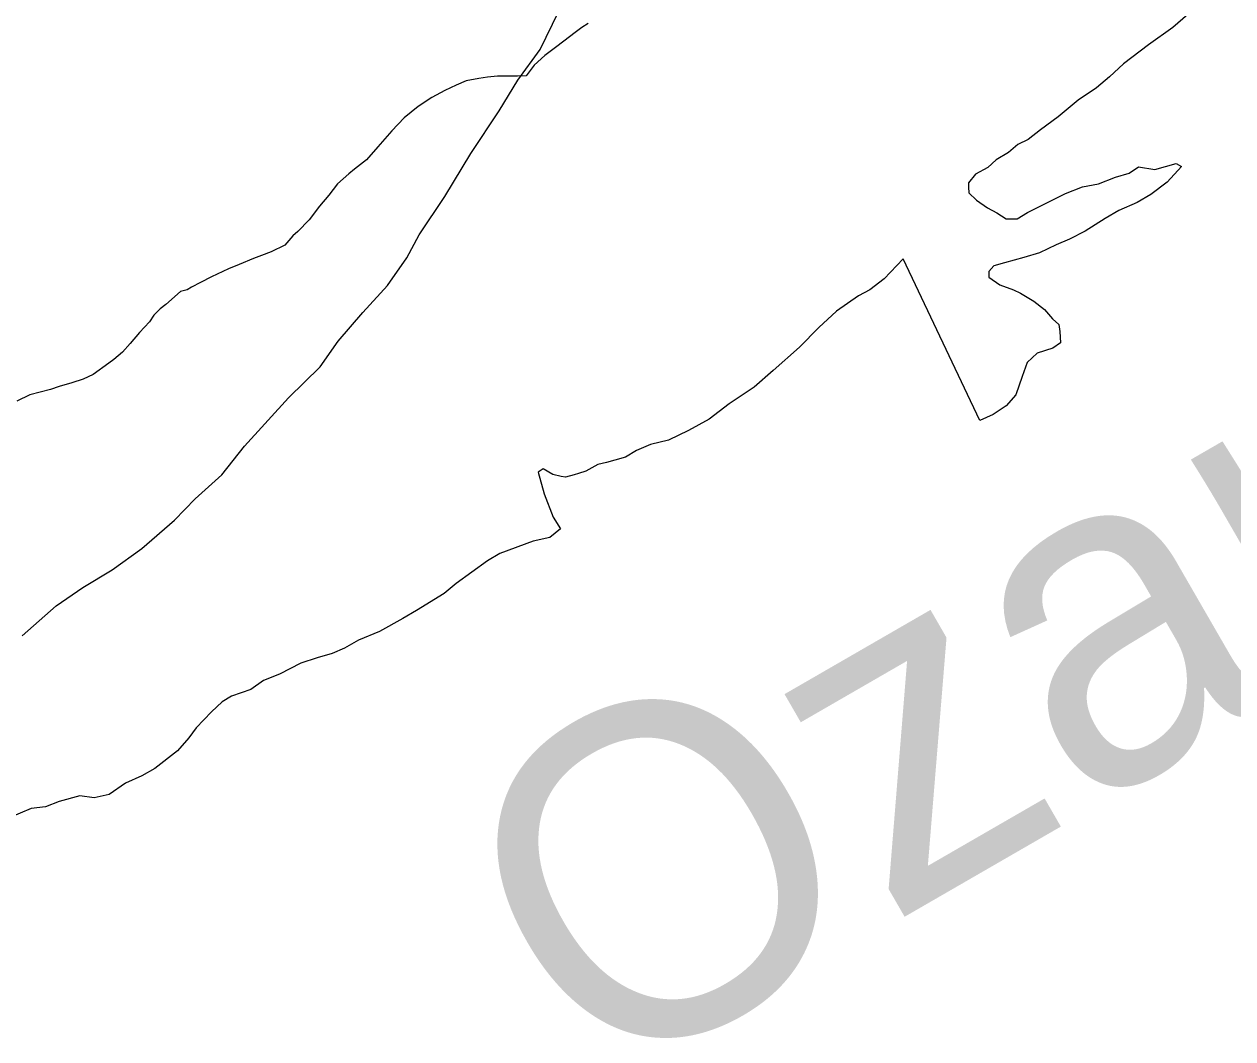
# Model space of a CAD drawing. Extents: x -939622 to -934245, y 1383184 to 1385301.
# Drawn here: x -936345.6 to -936339.79, y 1384568.8 to 1384573.68 of the extents above; entities that cross this region are included whole.
import ezdxf

# ---------------------------------------------------------------- set-up
doc = ezdxf.new("R2010")
doc.units = 0
doc.layers.add('Level 2', color=7, linetype='Continuous')
doc.layers.add('Level 9', color=7, linetype='Continuous')

msp = doc.modelspace()

# ---------------------------------------------------------------- linework, layer by layer
at = {"layer": 'Level 2'}
for points in [[(-936344.3291, 1384571.8814), (-936344.1772, 1384572.0294), (-936344.091, 1384572.153), (-936343.972, 1384572.2918), (-936343.8529, 1384572.4216), (-936343.7608, 1384572.5542), (-936343.7015, 1384572.6656), (-936343.5767, 1384572.8495), (-936343.4521, 1384573.0573), (-936343.3155, 1384573.2622), (-936343.2264, 1384573.4098), (-936343.1194, 1384573.5575), (-936343.0306, 1384573.7382)], [(-936344.3291, 1384571.8814), (-936344.1772, 1384572.0294), (-936344.091, 1384572.153), (-936343.972, 1384572.2918), (-936343.8529, 1384572.4216), (-936343.7608, 1384572.5542), (-936343.7015, 1384572.6656), (-936343.5767, 1384572.8495), (-936343.4521, 1384573.0573), (-936343.3155, 1384573.2622), (-936343.2264, 1384573.4098), (-936343.1194, 1384573.5575), (-936343.0306, 1384573.7382)], [(-936345.6109, 1384570.7361), (-936345.447, 1384570.8811), (-936345.3186, 1384570.969), (-936345.1783, 1384571.0539), (-936345.0351, 1384571.1568), (-936344.877, 1384571.2928), (-936344.7788, 1384571.3955), (-936344.6506, 1384571.5103), (-936344.5405, 1384571.649), (-936344.3291, 1384571.8814)], [(-936345.6109, 1384570.7361), (-936345.447, 1384570.8811), (-936345.3186, 1384570.969), (-936345.1783, 1384571.0539), (-936345.0351, 1384571.1568), (-936344.877, 1384571.2928), (-936344.7788, 1384571.3955), (-936344.6506, 1384571.5103), (-936344.5405, 1384571.649), (-936344.3291, 1384571.8814)]]:
    msp.add_lwpolyline(points, dxfattribs=at)
at = {"layer": 'Level 9'}
for points in [[(-936342.8878, 1384573.6827), (-936342.918, 1384573.662), (-936342.9511, 1384573.6383), (-936343.0054, 1384573.5968), (-936343.0446, 1384573.5671), (-936343.0959, 1384573.5286), (-936343.1473, 1384573.481), (-936343.1867, 1384573.4304), (-936343.2286, 1384573.4278), (-936343.3245, 1384573.4286), (-936343.3725, 1384573.4231), (-936343.4144, 1384573.4175), (-936343.4745, 1384573.406), (-936343.5226, 1384573.3854), (-936343.5767, 1384573.3589), (-936343.6399, 1384573.3265), (-936343.7062, 1384573.2821), (-936343.7726, 1384573.2287), (-936343.8331, 1384573.1662), (-936343.8997, 1384573.0888), (-936343.9542, 1384573.0263), (-936344.0115, 1384572.9818), (-936344.0387, 1384572.958), (-936344.093, 1384572.9105), (-936344.1355, 1384572.8568), (-936344.1809, 1384572.8032), (-936344.2294, 1384572.7377), (-936344.2838, 1384572.6811), (-936344.308, 1384572.6604), (-936344.3473, 1384572.6157), (-936344.4135, 1384572.5833), (-936344.4586, 1384572.5657), (-936344.4977, 1384572.551), (-936344.5669, 1384572.5217), (-936344.618, 1384572.5011), (-936344.6992, 1384572.4629), (-936344.7534, 1384572.4363), (-936344.7955, 1384572.4127), (-936344.8166, 1384572.4009), (-936344.8496, 1384572.3922), (-936344.9191, 1384572.3298), (-936344.9462, 1384572.3091), (-936344.9765, 1384572.2793), (-936344.9977, 1384572.2465), (-936345.0461, 1384572.1959), (-936345.0915, 1384572.1423), (-936345.1279, 1384572.1007), (-936345.1701, 1384572.065), (-936345.1942, 1384572.0472)], [(-936342.8878, 1384573.6827), (-936342.918, 1384573.662), (-936342.9511, 1384573.6383), (-936343.0054, 1384573.5968), (-936343.0446, 1384573.5671), (-936343.0959, 1384573.5286), (-936343.1473, 1384573.481), (-936343.1867, 1384573.4304), (-936343.2286, 1384573.4278), (-936343.3245, 1384573.4286), (-936343.3725, 1384573.4231), (-936343.4144, 1384573.4175), (-936343.4745, 1384573.406), (-936343.5226, 1384573.3854), (-936343.5767, 1384573.3589), (-936343.6399, 1384573.3265), (-936343.7062, 1384573.2821), (-936343.7726, 1384573.2287), (-936343.8331, 1384573.1662), (-936343.8997, 1384573.0888), (-936343.9542, 1384573.0263), (-936344.0115, 1384572.9818), (-936344.0387, 1384572.958), (-936344.093, 1384572.9105), (-936344.1355, 1384572.8568), (-936344.1809, 1384572.8032), (-936344.2294, 1384572.7377), (-936344.2838, 1384572.6811), (-936344.308, 1384572.6604), (-936344.3473, 1384572.6157), (-936344.4135, 1384572.5833), (-936344.4586, 1384572.5657), (-936344.4977, 1384572.551), (-936344.5669, 1384572.5217), (-936344.618, 1384572.5011), (-936344.6992, 1384572.4629), (-936344.7534, 1384572.4363), (-936344.7955, 1384572.4127), (-936344.8166, 1384572.4009), (-936344.8496, 1384572.3922), (-936344.9191, 1384572.3298), (-936344.9462, 1384572.3091), (-936344.9765, 1384572.2793), (-936344.9977, 1384572.2465), (-936345.0461, 1384572.1959), (-936345.0915, 1384572.1423), (-936345.1279, 1384572.1007), (-936345.1701, 1384572.065), (-936345.1942, 1384572.0472)], [(-936340.0028, 1384573.7253), (-936340.0753, 1384573.6629), (-936340.1928, 1384573.5799), (-936340.3135, 1384573.488), (-936340.38, 1384573.4256), (-936340.4434, 1384573.3722), (-936340.5308, 1384573.3129), (-936340.6273, 1384573.2328), (-936340.7118, 1384573.1705), (-936340.7721, 1384573.1231), (-936340.8203, 1384573.0995), (-936340.8656, 1384573.0609), (-936340.9258, 1384573.0254), (-936340.965, 1384572.9898), (-936341.0253, 1384572.9573), (-936341.0586, 1384572.9156), (-936341.0588, 1384572.8946), (-936341.056, 1384572.8676), (-936341.0204, 1384572.8312), (-936340.9668, 1384572.7947), (-936340.9221, 1384572.7703), (-936340.8774, 1384572.7429), (-936340.8235, 1384572.7424), (-936340.7753, 1384572.772), (-936340.6519, 1384572.8339), (-936340.5918, 1384572.8633), (-936340.5106, 1384572.8956), (-936340.4326, 1384572.9099), (-936340.3514, 1384572.9421), (-936340.2853, 1384572.9625), (-936340.2401, 1384572.9921), (-936340.1624, 1384572.9794), (-936340.0602, 1384573.0085), (-936340.0334, 1384572.9932), (-936340.103, 1384572.9188), (-936340.1814, 1384572.8595), (-936340.2477, 1384572.8211), (-936340.3349, 1384572.7829), (-936340.4011, 1384572.7445), (-936340.4976, 1384572.6824), (-936340.5728, 1384572.644), (-936340.6359, 1384572.6176), (-936340.7172, 1384572.5793), (-936340.7923, 1384572.556), (-936340.8854, 1384572.5299), (-936340.9364, 1384572.5153), (-936340.9606, 1384572.4885), (-936340.9609, 1384572.4615), (-936340.9073, 1384572.425), (-936340.8416, 1384572.4004), (-936340.8088, 1384572.3851), (-936340.7433, 1384572.3455), (-936340.6927, 1384572.306), (-936340.6542, 1384572.2606), (-936340.6245, 1384572.2334), (-936340.6188, 1384572.2003), (-936340.6163, 1384572.1462), (-936340.6525, 1384572.1196), (-936340.7275, 1384572.0962), (-936340.7759, 1384572.0517), (-936340.8005, 1384571.9829), (-936340.8312, 1384571.8961), (-936340.8766, 1384571.8425), (-936340.9399, 1384571.8011), (-936341.0031, 1384571.7716)], [(-936340.0028, 1384573.7253), (-936340.0753, 1384573.6629), (-936340.1928, 1384573.5799), (-936340.3135, 1384573.488), (-936340.38, 1384573.4256), (-936340.4434, 1384573.3722), (-936340.5308, 1384573.3129), (-936340.6273, 1384573.2328), (-936340.7118, 1384573.1705), (-936340.7721, 1384573.1231), (-936340.8203, 1384573.0995), (-936340.8656, 1384573.0609), (-936340.9258, 1384573.0254), (-936340.965, 1384572.9898), (-936341.0253, 1384572.9573), (-936341.0586, 1384572.9156), (-936341.0588, 1384572.8946), (-936341.056, 1384572.8676), (-936341.0204, 1384572.8312), (-936340.9668, 1384572.7947), (-936340.9221, 1384572.7703), (-936340.8774, 1384572.7429), (-936340.8235, 1384572.7424), (-936340.7753, 1384572.772), (-936340.6519, 1384572.8339), (-936340.5918, 1384572.8633), (-936340.5106, 1384572.8956), (-936340.4326, 1384572.9099), (-936340.3514, 1384572.9421), (-936340.2853, 1384572.9625), (-936340.2401, 1384572.9921), (-936340.1624, 1384572.9794), (-936340.0602, 1384573.0085), (-936340.0334, 1384572.9932), (-936340.103, 1384572.9188), (-936340.1814, 1384572.8595), (-936340.2477, 1384572.8211), (-936340.3349, 1384572.7829), (-936340.4011, 1384572.7445), (-936340.4976, 1384572.6824), (-936340.5728, 1384572.644), (-936340.6359, 1384572.6176), (-936340.7172, 1384572.5793), (-936340.7923, 1384572.556), (-936340.8854, 1384572.5299), (-936340.9364, 1384572.5153), (-936340.9606, 1384572.4885), (-936340.9609, 1384572.4615), (-936340.9073, 1384572.425), (-936340.8416, 1384572.4004), (-936340.8088, 1384572.3851), (-936340.7433, 1384572.3455), (-936340.6927, 1384572.306), (-936340.6542, 1384572.2606), (-936340.6245, 1384572.2334), (-936340.6188, 1384572.2003), (-936340.6163, 1384572.1462), (-936340.6525, 1384572.1196), (-936340.7275, 1384572.0962), (-936340.7759, 1384572.0517), (-936340.8005, 1384571.9829), (-936340.8312, 1384571.8961), (-936340.8766, 1384571.8425), (-936340.9399, 1384571.8011), (-936341.0031, 1384571.7716)], [(-936341.0031, 1384571.7716), (-936341.3734, 1384572.5494), (-936341.4642, 1384572.4542), (-936341.5336, 1384572.4008), (-936341.5877, 1384572.3713), (-936341.6933, 1384572.2972), (-936341.7778, 1384572.2199), (-936341.8716, 1384572.1248), (-936341.9984, 1384572.0119), (-936342.089, 1384571.9317), (-936342.2095, 1384571.8518), (-936342.3061, 1384571.7776), (-936342.4054, 1384571.7245), (-936342.5017, 1384571.6774), (-936342.5887, 1384571.6572), (-936342.6549, 1384571.6278), (-936342.7091, 1384571.5952), (-936342.7602, 1384571.5807), (-936342.7992, 1384571.5691), (-936342.8412, 1384571.5604), (-936342.8984, 1384571.528), (-936342.9345, 1384571.5163), (-936342.9555, 1384571.5105), (-936342.9976, 1384571.4988), (-936343.0185, 1384571.502), (-936343.0574, 1384571.5114), (-936343.105, 1384571.5389), (-936343.1291, 1384571.5241), (-936343.1001, 1384571.4188), (-936343.0562, 1384571.3073), (-936343.0208, 1384571.25), (-936343.0721, 1384571.2084), (-936343.1531, 1384571.1912), (-936343.3124, 1384571.1326), (-936343.3726, 1384571.0971), (-936343.5234, 1384570.9875), (-936343.5808, 1384570.94), (-936343.7133, 1384570.8572), (-936343.7796, 1384570.8188), (-936343.891, 1384570.7567), (-936343.9932, 1384570.7157), (-936344.0594, 1384570.6773), (-936344.1196, 1384570.6508), (-936344.1917, 1384570.6305), (-936344.2698, 1384570.6042), (-936344.3721, 1384570.5511), (-936344.4503, 1384570.5218), (-936344.5106, 1384570.4773), (-936344.6037, 1384570.4452), (-936344.6489, 1384570.4186), (-936344.7003, 1384570.371), (-936344.7728, 1384570.2937), (-936344.8092, 1384570.246), (-936344.8637, 1384570.1834), (-936344.9723, 1384570.0974), (-936345.0356, 1384570.062), (-936345.1138, 1384570.0267), (-936345.1921, 1384569.9734), (-936345.2642, 1384569.956), (-936345.333, 1384569.9657), (-936345.4321, 1384569.9396), (-936345.4982, 1384569.9132), (-936345.5672, 1384569.9048), (-936345.6724, 1384569.8607)], [(-936341.0031, 1384571.7716), (-936341.3734, 1384572.5494), (-936341.4642, 1384572.4542), (-936341.5336, 1384572.4008), (-936341.5877, 1384572.3713), (-936341.6933, 1384572.2972), (-936341.7778, 1384572.2199), (-936341.8716, 1384572.1248), (-936341.9984, 1384572.0119), (-936342.089, 1384571.9317), (-936342.2095, 1384571.8518), (-936342.3061, 1384571.7776), (-936342.4054, 1384571.7245), (-936342.5017, 1384571.6774), (-936342.5887, 1384571.6572), (-936342.6549, 1384571.6278), (-936342.7091, 1384571.5952), (-936342.7602, 1384571.5807), (-936342.7992, 1384571.5691), (-936342.8412, 1384571.5604), (-936342.8984, 1384571.528), (-936342.9345, 1384571.5163), (-936342.9555, 1384571.5105), (-936342.9976, 1384571.4988), (-936343.0185, 1384571.502), (-936343.0574, 1384571.5114), (-936343.105, 1384571.5389), (-936343.1291, 1384571.5241), (-936343.1001, 1384571.4188), (-936343.0562, 1384571.3073), (-936343.0208, 1384571.25), (-936343.0721, 1384571.2084), (-936343.1531, 1384571.1912), (-936343.3124, 1384571.1326), (-936343.3726, 1384571.0971), (-936343.5234, 1384570.9875), (-936343.5808, 1384570.94), (-936343.7133, 1384570.8572), (-936343.7796, 1384570.8188), (-936343.891, 1384570.7567), (-936343.9932, 1384570.7157), (-936344.0594, 1384570.6773), (-936344.1196, 1384570.6508), (-936344.1917, 1384570.6305), (-936344.2698, 1384570.6042), (-936344.3721, 1384570.5511), (-936344.4503, 1384570.5218), (-936344.5106, 1384570.4773), (-936344.6037, 1384570.4452), (-936344.6489, 1384570.4186), (-936344.7003, 1384570.371), (-936344.7728, 1384570.2937), (-936344.8092, 1384570.246), (-936344.8637, 1384570.1834), (-936344.9723, 1384570.0974), (-936345.0356, 1384570.062), (-936345.1138, 1384570.0267), (-936345.1921, 1384569.9734), (-936345.2642, 1384569.956), (-936345.333, 1384569.9657), (-936345.4321, 1384569.9396), (-936345.4982, 1384569.9132), (-936345.5672, 1384569.9048), (-936345.6724, 1384569.8607)], [(-936345.1942, 1384572.0472), (-936345.2696, 1384571.9939), (-936345.3178, 1384571.9703), (-936345.3718, 1384571.9528), (-936345.4319, 1384571.9354), (-936345.474, 1384571.9208), (-936345.5731, 1384571.8947), (-936345.6362, 1384571.8652)], [(-936345.1942, 1384572.0472), (-936345.2696, 1384571.9939), (-936345.3178, 1384571.9703), (-936345.3718, 1384571.9528), (-936345.4319, 1384571.9354), (-936345.474, 1384571.9208), (-936345.5731, 1384571.8947), (-936345.6362, 1384571.8652)]]:
    msp.add_lwpolyline(points, dxfattribs=at)

# ---------------------------------------------------------------- texts
msp.add_text('Ozark', height=1.584, rotation=30, dxfattribs=at).set_placement((-936342.8668, 1384568.5177))

doc.saveas('drawing.dxf')
